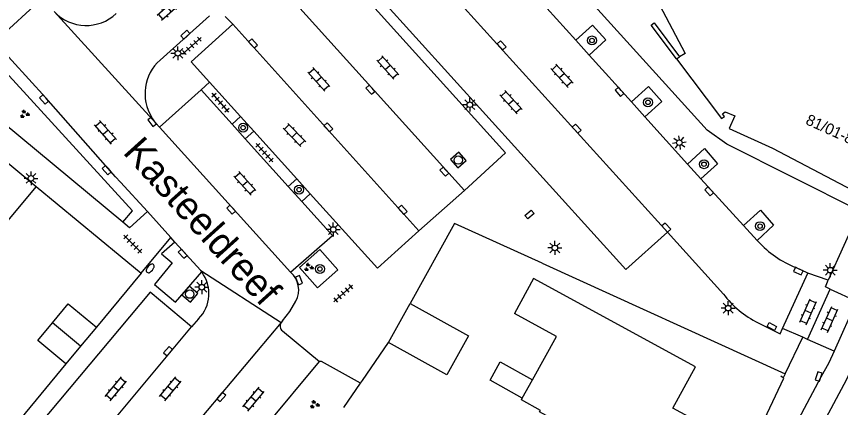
# Model space of a CAD drawing. Extents: x 132998 to 136004, y 396998 to 398512.
# Drawn here: x 133600.3 to 133674.3, y 398107 to 398142.1 of the extents above; entities that cross this region are included whole.
import ezdxf

# ---------------------------------------------------------------- set-up
doc = ezdxf.new("R2010")
doc.units = 0
for name, color, linetype in [('gg-afsc-erfafscheiding', 7, 'Continuous'), ('gg-afsc-hekwerk', 7, 'Continuous'), ('gg-afsc-muur', 7, 'Continuous'), ('gg-anno-huisnummerreeks BGT', 7, 'Continuous'), ('gg-anno-openbare ruimte label', 7, 'Continuous'), ('gg-bbg-bijgebouw', 7, 'Continuous'), ('gg-bbg-hoofdgebouw', 7, 'Continuous'), ('gg-bbg-luifel en loopbrug', 7, 'Continuous'), ('gg-bbg-tussenscheiding', 7, 'Continuous'), ('gg-knt-verharding', 7, 'Continuous'), ('gg-knt-verharding nz', 7, 'Continuous'), ('gt-grn-groengrens', 7, 'Continuous'), ('gt-grn-weggrens', 7, 'Continuous'), ('gt-symb-boom', 7, 'Continuous'), ('gt-symb-brandkraan', 7, 'Continuous'), ('gt-symb-groenvak', 7, 'Continuous'), ('gt-symb-klinker verharding', 7, 'Continuous'), ('gt-symb-kolk', 7, 'Continuous'), ('gt-symb-kolk center center', 7, 'Continuous'), ('gt-symb-lichtmast', 7, 'Continuous'), ('gt-symb-rioolschacht', 7, 'Continuous'), ('gt-symb-tegel verharding', 7, 'Continuous')]:
    doc.layers.add(name, color=color, linetype=linetype)

# ---------------------------------------------------------------- blocks, each defined once
blk = doc.blocks.new('gt0-KL1')
at = {"layer": 'gt-symb-klinker verharding'}
for p, q in [((-1.15, 0.3), (1.15, 0.3)), ((-1, -0.3), (-1, 0.3)), ((-0.5, 0.3), (-0.5, 0.45)), ((0, -0.3), (0, 0.3)), ((0.5, 0.3), (0.5, 0.45)), ((1, -0.3), (1, 0.3)), ((-1.15, -0.3), (1.15, -0.3)), ((-0.5, -0.45), (-0.5, -0.3)), ((0.5, -0.45), (0.5, -0.3))]:
    blk.add_line(p, q, dxfattribs=at)
blk = doc.blocks.new('gt0-KOLK')
at = {"layer": 'gt-symb-kolk'}
blk.add_lwpolyline([(0, 0), (0.375, 0), (0.375, 0.4), (-0.375, 0.4), (-0.375, 0), (0, 0)], dxfattribs=at)
blk = doc.blocks.new('gt0-LMAST')
at = {"layer": 'gt-symb-lichtmast'}
for p, q in [((-0.182, 0.173), (-0.447, 0.438)), ((-0.005, 0.246), (-0.005, 0.621)), ((0.172, 0.173), (0.437, 0.438)), ((-0.255, -0.004), (-0.63, -0.004)), ((-0.182, -0.181), (-0.447, -0.446)), ((-0.005, -0.254), (-0.005, -0.629)), ((0.437, -0.446), (0.172, -0.181)), ((0.245, -0.004), (0.62, -0.004))]:
    blk.add_line(p, q, dxfattribs=at)
blk.add_circle((-0.005, -0.004), 0.25, dxfattribs=at)
blk = doc.blocks.new('gt0-BOOM')
at = {"layer": 'gt-symb-boom'}
for radius in [0.4, 0.2]:
    blk.add_circle((0, 0), radius, dxfattribs=at)
blk = doc.blocks.new('gt0-KOLKCC')
at = {"layer": 'gt-symb-kolk center center'}
blk.add_lwpolyline([(-0.375, 0.2), (0.375, 0.2), (0.375, -0.2), (-0.375, -0.2)], close=True, dxfattribs=at)
blk = doc.blocks.new('gt0-RS')
at = {"layer": 'gt-symb-rioolschacht'}
blk.add_lwpolyline([(-0.5, -0.5), (0.5, -0.5), (0.5, 0.5), (-0.5, 0.5)], close=True, dxfattribs=at)
blk.add_circle((0, 0), 0.375, dxfattribs=at)
blk = doc.blocks.new('gt0-TEG1')
at = {"layer": 'gt-symb-tegel verharding'}
for p, q in [((-1.125, 0), (1.125, 0)), ((-0.9, -0.25), (-0.9, 0.25)), ((-0.45, -0.25), (-0.45, 0.25)), ((0, -0.25), (0, 0.25)), ((0.45, -0.25), (0.45, 0.25)), ((0.9, -0.25), (0.9, 0.25))]:
    blk.add_line(p, q, dxfattribs=at)
blk = doc.blocks.new('gt0-GRVAK')
at = {"layer": 'gt-symb-groenvak'}
for p, q in [((-0.11, 0.189), (-0.228, 0.24)), ((-0.182, 0.153), (0.088, 0.153)), ((-0.091, 0.211), (-0.156, 0.322)), ((-0.047, 0.214), (-0.047, 0.393)), ((-0.004, 0.211), (0.061, 0.322)), ((0.015, 0.189), (0.133, 0.24)), ((0.262, -0.052), (0.197, 0.059)), ((0.305, -0.049), (0.305, 0.13)), ((0.349, -0.052), (0.414, 0.059)), ((-0.245, -0.228), (-0.363, -0.177)), ((-0.318, -0.264), (-0.047, -0.264)), ((-0.226, -0.206), (-0.291, -0.095)), ((-0.183, -0.203), (-0.183, -0.024)), ((-0.139, -0.206), (-0.074, -0.095)), ((-0.12, -0.228), (-0.002, -0.177)), ((0.243, -0.074), (0.125, -0.023)), ((0.17, -0.11), (0.441, -0.11)), ((0.368, -0.074), (0.486, -0.023))]:
    blk.add_line(p, q, dxfattribs=at)
blk = doc.blocks.new('gt0-BR')
at = {"layer": 'gt-symb-brandkraan'}
for centre, radius, start, end in [((-0.244, 0), 0.206, 107.56694, 252.43307), ((0.599, -2.664), 3, 106.89205, 107.56694), ((0, -0.691), 0.938, 73.10799, 106.89205), ((-0.599, -2.664), 3, 72.43309, 73.10799), ((0.244, 0), 0.206, 287.56695, 72.43309), ((0.599, 2.664), 3, 252.43307, 253.10797), ((0, 0.691), 0.938, 253.10797, 286.89206), ((-0.599, 2.664), 3, 286.89206, 287.56695)]:
    blk.add_arc(centre, radius, start, end, dxfattribs=at)

msp = doc.modelspace()

# ---------------------------------------------------------------- linework, layer by layer
at = {"layer": 'gg-afsc-erfafscheiding'}
msp.add_lwpolyline([(133647.526, 398119.931), (133639.658, 398123.515), (133635.67, 398116.32)], dxfattribs=at)
at = {"layer": 'gg-afsc-hekwerk'}
msp.add_line((133647.526, 398119.931), (133669.33, 398110), dxfattribs=at)
at = {"layer": 'gg-afsc-muur'}
for p, q in [((133602.08, 398126.84), (133611.52, 398119.04)), ((133611.52, 398119.04), (133607.5, 398114.19)), ((133631.381, 398109.387), (133633.73, 398112.82)), ((133604.76, 398110.88), (133600.67, 398105.95)), ((133669.165, 398109.64), (133668.941, 398109.775)), ((133629.718, 398106.957), (133631.214, 398109.143)), ((133631.214, 398109.143), (133631.381, 398109.387))]:
    msp.add_line(p, q, dxfattribs=at)
for points in [[(133676.005, 398124.646), (133664.115, 398130.628), (133662.336, 398131.886), (133645.595, 398150.413), (133651.985, 398156.206)], [(133659.578, 398138.304), (133657.302, 398141.324), (133657.566, 398141.529), (133659.868, 398138.475)], [(133666.973, 398104.854), (133669.236, 398109.598), (133669.165, 398109.64)]]:
    msp.add_lwpolyline(points, dxfattribs=at)
at = {"layer": 'gg-bbg-bijgebouw'}
for p, q in [((133633.73, 398112.82), (133635.67, 398116.32)), ((133607.5, 398114.19), (133606.073, 398112.466)), ((133606.073, 398112.466), (133604.76, 398110.88))]:
    msp.add_line(p, q, dxfattribs=at)
for points in [[(133603.543, 398114.567), (133604.97, 398116.29), (133607.5, 398114.19)], [(133635.67, 398116.32), (133640.91, 398113.42), (133638.97, 398109.91), (133633.73, 398112.82)], [(133604.76, 398110.88), (133602.23, 398112.98), (133603.543, 398114.567)]]:
    msp.add_lwpolyline(points, dxfattribs=at)
at = {"layer": 'gg-bbg-hoofdgebouw'}
for p, q in [((133659.578, 398138.304), (133659.868, 398138.475)), ((133597.644, 398130.523), (133602.08, 398126.84)), ((133602.08, 398126.84), (133596.645, 398120.295)), ((133645.742, 398107.806), (133646.654, 398109.444)), ((133645.66, 398107.659), (133645.742, 398107.806))]:
    msp.add_line(p, q, dxfattribs=at)
for points in [[(133658.6, 398153.312), (133654.006, 398150.848), (133660.379, 398138.775), (133659.868, 398138.475)], [(133659.578, 398138.304), (133663.631, 398132.928), (133663.887, 398133.121), (133663.718, 398133.344), (133663.958, 398133.525), (133664.818, 398133.165), (133664.307, 398132.035), (133668.197, 398130.275), (133676.59, 398125.86)], [(133658.56, 398100.5), (133661.42, 398105.73), (133659.25, 398106.92), (133661.28, 398110.63), (133646.76, 398118.55), (133645.05, 398115.42)], [(133646.654, 398109.444), (133648.821, 398113.334), (133645.05, 398115.42)], [(133658.56, 398100.5), (133654.84, 398102.565), (133654.767, 398102.434), (133652.968, 398103.432), (133653.041, 398103.563), (133649.162, 398105.715), (133649.089, 398105.584), (133647.296, 398106.579), (133647.369, 398106.71), (133645.66, 398107.659)]]:
    msp.add_lwpolyline(points, dxfattribs=at)
at = {"layer": 'gg-bbg-luifel en loopbrug'}
msp.add_lwpolyline([(133645.742, 398107.806), (133642.844, 398109.42), (133643.756, 398111.058), (133646.654, 398109.444)], dxfattribs=at)
at = {"layer": 'gg-bbg-tussenscheiding'}
msp.add_line((133606.073, 398112.466), (133603.543, 398114.567), dxfattribs=at)
at = {"layer": 'gg-knt-verharding'}
for p, q in [((133650.532, 398139.983), (133646.707, 398144.228)), ((133613.215, 398138.191), (133617.665, 398142.15)), ((133619.075, 398142.108), (133619.746, 398141.423)), ((133651.743, 398138.64), (133650.532, 398139.983)), ((133655.543, 398134.423), (133651.743, 398138.64)), ((133617.667, 398136.192), (133620.45, 398133.107)), ((133616.91, 398135.509), (133613.154, 398132.174)), ((133619.689, 398132.42), (133616.91, 398135.509)), ((133656.749, 398133.085), (133655.543, 398134.423)), ((133619.689, 398132.42), (133620.45, 398133.107)), ((133620.45, 398133.107), (133621.624, 398131.806)), ((133660.567, 398128.848), (133656.749, 398133.085)), ((133612.848, 398132.51), (133612.477, 398133.037)), ((133613.154, 398132.174), (133612.848, 398132.51)), ((133620.861, 398131.117), (133619.689, 398132.42)), ((133620.861, 398131.117), (133621.624, 398131.806)), ((133621.624, 398131.806), (133625.49, 398127.521)), ((133624.72, 398126.827), (133620.861, 398131.117)), ((133661.775, 398127.508), (133660.567, 398128.848)), ((133609.217, 398127.704), (133609.67, 398127.229)), ((133612.072, 398124.57), (133609.67, 398127.229)), ((133624.72, 398126.827), (133625.49, 398127.521)), ((133625.49, 398127.521), (133626.705, 398126.174)), ((133665.606, 398123.32), (133661.775, 398127.508)), ((133625.933, 398125.478), (133624.72, 398126.827)), ((133636.446, 398122.831), (133640.544, 398126.462)), ((133625.933, 398125.478), (133626.705, 398126.174)), ((133614.174, 398122.243), (133612.072, 398124.57)), ((133676.005, 398124.646), (133673.218, 398118.425)), ((133658.763, 398122.721), (133663.797, 398117.165)), ((133666.834, 398121.984), (133665.606, 398123.32)), ((133614.545, 398121.833), (133614.174, 398122.243)), ((133666.919, 398121.891), (133666.834, 398121.984)), ((133616.862, 398119.268), (133614.545, 398121.833)), ((133616.957, 398119.147), (133616.862, 398119.268)), ((133669.101, 398114.068), (133671.386, 398119.048)), ((133671.386, 398119.048), (133670.294, 398119.546)), ((133673.218, 398118.425), (133671.386, 398119.048)), ((133672.964, 398117.806), (133673.218, 398118.425)), ((133671.338, 398113.091), (133673.39, 398117.612)), ((133673.39, 398117.612), (133672.964, 398117.806)), ((133675.745, 398116.529), (133673.738, 398112.043)), ((133616.677, 398114.943), (133616.024, 398114.221)), ((133624.201, 398114.75), (133624.101, 398114.596)), ((133624.202, 398113.855), (133627.544, 398111.112)), ((133670.918, 398113.274), (133669.101, 398114.068)), ((133669.33, 398110), (133670.918, 398113.274)), ((133671.338, 398113.091), (133670.918, 398113.274)), ((133621.849, 398104.274), (133627.544, 398111.112)), ((133669.33, 398110), (133669.165, 398109.64))]:
    msp.add_line(p, q, dxfattribs=at)
for points in [[(133733.364, 398244.119), (133694.697, 398153.777), (133691.352, 398146.048), (133674.837, 398109.473), (133668.115, 398096.878), (133655.132, 398073.162)], [(133658.763, 398122.721), (133655.036, 398119.382), (133629.906, 398147.206)], [(133629.19, 398146.561), (133644.243, 398129.843), (133640.544, 398126.462)], [(133609.858, 398123.618), (133594.352, 398136.494), (133589.856, 398141.48)], [(133619.746, 398141.423), (133616.02, 398138.018), (133617.667, 398136.192)], [(133650.532, 398139.983), (133652.034, 398141.337), (133653.252, 398140), (133651.743, 398138.64)], [(133609.217, 398127.704), (133602.945, 398134.781), (133598.353, 398139.819)], [(133655.543, 398134.423), (133657.078, 398135.807), (133658.272, 398134.458), (133656.749, 398133.085)], [(133660.567, 398128.848), (133662.107, 398130.236), (133663.266, 398128.852), (133661.775, 398127.508)], [(133626.705, 398126.174), (133632.731, 398119.495), (133636.446, 398122.831)], [(133624.94, 398119.127), (133628.685, 398122.419), (133625.933, 398125.478)], [(133612.072, 398124.57), (133610.471, 398123.109), (133609.858, 398123.618)], [(133665.606, 398123.32), (133667.12, 398124.711), (133668.309, 398123.339), (133666.834, 398121.984)], [(133614.545, 398121.833), (133613.345, 398120.768), (133614.311, 398119.954), (133612.711, 398118.016), (133614.595, 398116.437), (133616.957, 398119.147)], [(133627.549, 398121.165), (133629.166, 398119.345), (133627.343, 398117.73), (133625.725, 398119.542), (133627.549, 398121.165)], [(133616.024, 398114.221), (133612.325, 398117.323), (133602.268, 398105.327), (133606.019, 398102.185)], [(133624.201, 398114.75), (133624.862, 398115.605), (133625.417, 398116.533)], [(133666.913, 398114.582), (133668.886, 398113.599), (133669.101, 398114.068)], [(133673.738, 398112.043), (133673.263, 398110.981), (133672.54, 398109.683), (133665.767, 398096.949), (133658.854, 398084.196), (133650.098, 398068.824)], [(133631.214, 398109.143), (133627.72, 398111.11), (133627.544, 398111.112)]]:
    msp.add_lwpolyline(points, dxfattribs=at)
for centre, radius, start, end in [((133606.584, 398145.244), 3.942, 223.31141, 313.18975), ((133615.897, 398135.177), 4.034, 131.66425, 212.0382), ((133673.732, 398128.095), 9.214, 222.32195, 248.09376), ((133614.378, 398117.207), 3.227, 315.43073, 36.94835), ((133623.532, 398117.527), 2.131, 332.1852, 48.65376), ((133670.781, 398122.42), 8.74, 216.95543, 243.73068), ((133624.509, 398114.274), 0.519, 141.69977, 233.82366)]:
    msp.add_arc(centre, radius, start, end, dxfattribs=at)
at = {"layer": 'gg-knt-verharding nz'}
for p, q in [((133633.607, 398150.553), (133658.763, 398122.721)), ((133636.446, 398122.831), (133619.746, 398141.423)), ((133613.154, 398132.174), (133624.94, 398119.127)), ((133624.101, 398114.596), (133616.327, 398105.392)), ((133606.019, 398102.185), (133616.024, 398114.221))]:
    msp.add_line(p, q, dxfattribs=at)
msp.add_lwpolyline([(133640.544, 398126.462), (133625.491, 398143.156), (133623.828, 398145.07)], dxfattribs=at)
at = {"layer": 'gt-grn-groengrens'}
msp.add_lwpolyline([(133609.858, 398123.618), (133610.742, 398124.635), (133592.989, 398144.074), (133589.856, 398141.48)], dxfattribs=at)
at = {"layer": 'gt-grn-weggrens'}
for p, q in [((133598.353, 398139.819), (133602.585, 398143.724)), ((133612.848, 398132.51), (133603.716, 398142.54)), ((133616.91, 398135.509), (133617.667, 398136.192)), ((133611.52, 398119.04), (133614.174, 398122.243)), ((133616.862, 398119.268), (133624.101, 398114.596)), ((133673.39, 398117.612), (133675.745, 398116.529)), ((133673.738, 398112.043), (133671.338, 398113.091))]:
    msp.add_line(p, q, dxfattribs=at)

# ---------------------------------------------------------------- block references
at = {"layer": 'gt-symb-boom'}
for p in [(133651.994, 398139.953), (133657.026, 398134.391), (133620.673, 398132.114), (133662.057, 398128.829), (133625.697, 398126.546), (133667.089, 398123.267), (133627.566, 398119.416)]:
    msp.add_blockref('gt0-BOOM', p, dxfattribs=at)
at = {"layer": 'gt-symb-brandkraan', "rotation": -129.64417495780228}
msp.add_blockref('gt0-BR', (133612.332, 398119.471), dxfattribs=at)
at = {"layer": 'gt-symb-groenvak'}
for p in [(133601.036, 398133.336), (133626.55, 398119.562), (133627.079, 398107.236)]:
    msp.add_blockref('gt0-GRVAK', p, dxfattribs=at)
at = {"layer": 'gt-symb-klinker verharding'}
for p, rotation in [((133614.011, 398142.736), -138.32364226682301), ((133633.659, 398137.529), -48.00000872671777), ((133627.464, 398136.46), -48.08093588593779), ((133649.303, 398136.78), 132.12343818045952), ((133644.727, 398134.413), -48.00000872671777), ((133608.328, 398131.699), 131.5526131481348), ((133625.282, 398131.458), -46.13442163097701), ((133620.835, 398127.111), -48.00000872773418), ((133671.409, 398115.566), 66.4100098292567), ((133673.329, 398114.88), 65.92116276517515), ((133609.243, 398108.649), 50.27513746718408), ((133614.138, 398108.649), 50.27513746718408), ((133621.611, 398107.707), 50.275137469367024)]:
    msp.add_blockref('gt0-KL1', p, dxfattribs=dict(at, rotation=rotation))
at = {"layer": 'gt-symb-kolk'}
for p, rotation in [((133615.617, 398140.321), 41.552613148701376), ((133621.406, 398139.554), -48.08093588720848), ((133643.734, 398139.379), -47.75715663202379), ((133632.249, 398135.657), 131.9999912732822), ((133654.618, 398135.461), 131.99999127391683), ((133602.945, 398134.781), 131.30991847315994), ((133612.666, 398132.757), 125.67760208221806), ((133628.181, 398132.015), -48.00000872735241), ((133650.482, 398131.892), -48.00000872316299), ((133608.573, 398128.431), 131.5457508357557), ((133638.878, 398128.292), 132.32381653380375), ((133662.664, 398126.522), 132.6089961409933), ((133619.745, 398124.885), 132.12343817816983), ((133634.847, 398124.605), -47.957449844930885), ((133658.534, 398123.001), -47.838118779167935), ((133615.386, 398120.92), 131.75724702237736), ((133670.606, 398119.408), 155.22886109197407), ((133625.502, 398118.34), -67.92205836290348), ((133614.082, 398111.892), 49.622370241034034), ((133672.54, 398109.683), 71.63753156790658), ((133618.561, 398108.037), -130.21618137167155)]:
    msp.add_blockref('gt0-KOLK', p, dxfattribs=dict(at, rotation=rotation))
at = {"layer": 'gt-symb-kolk center center'}
for p, rotation in [((133646.379, 398124.307), 41.55261315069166), ((133668.144, 398114.242), 152.15337781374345)]:
    msp.add_blockref('gt0-KOLKCC', p, dxfattribs=dict(at, rotation=rotation))
at = {"layer": 'gt-symb-lichtmast'}
for p in [(133614.82, 398138.797), (133641.03, 398134.182), (133601.631, 398127.563), (133628.771, 398122.971), (133648.663, 398121.312), (133673.397, 398119.315), (133616.967, 398117.78), (133664.234, 398115.896)]:
    msp.add_blockref('gt0-LMAST', p, dxfattribs=at)
at = {"layer": 'gt-symb-lichtmast', "rotation": 141.82346239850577}
msp.add_blockref('gt0-LMAST', (133659.838, 398130.767), dxfattribs=at)
at = {"layer": 'gt-symb-rioolschacht'}
for p, rotation in [((133639.984, 398129.197), 131.51461925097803), ((133615.886, 398117.153), -40.86240641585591)]:
    msp.add_blockref('gt0-RS', p, dxfattribs=dict(at, rotation=rotation))
at = {"layer": 'gt-symb-tegel verharding'}
for p, rotation in [((133616.079, 398139.47), 41.67635772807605), ((133618.641, 398134.355), 131.0673563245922), ((133622.591, 398129.87), -48.0000087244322), ((133610.763, 398121.655), -45.243120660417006), ((133629.655, 398117.223), -138.4853807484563)]:
    msp.add_blockref('gt0-TEG1', p, dxfattribs=dict(at, rotation=rotation))

# ---------------------------------------------------------------- texts
at = {"layer": 'gg-anno-huisnummerreeks BGT'}
msp.add_text('81/01-81/15', height=1, rotation=335.6, dxfattribs=at).set_placement((133671.101, 398132.464))
at = {"layer": 'gg-anno-openbare ruimte label'}
msp.add_text('Kasteeldreef', height=2.5, rotation=312.1, dxfattribs=at).set_placement((133609.798, 398129.851))

doc.saveas('drawing.dxf')
